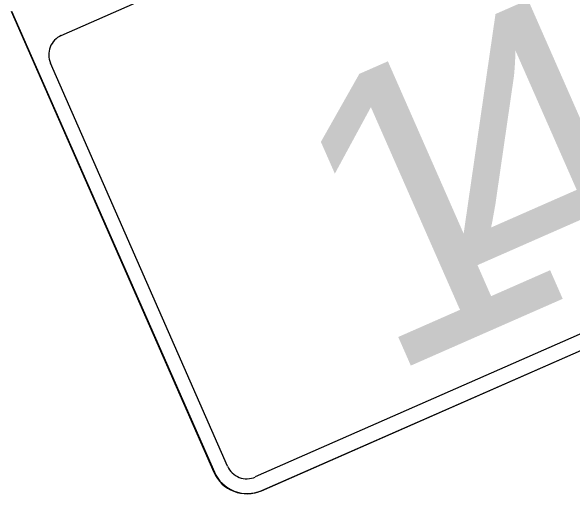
# Model space of a CAD drawing. Extents: x 1581789 to 1622364, y 1043167 to 1103486.
# Drawn here: x 1613207.79 to 1613219.5, y 1087458.65 to 1087468.71 of the extents above; entities that cross this region are included whole.
import ezdxf

# ---------------------------------------------------------------- set-up
doc = ezdxf.new("R2010")
doc.units = 0
doc.layers.add('RD_PD_PatLn2', color=7, linetype='Continuous')

msp = doc.modelspace()

# ---------------------------------------------------------------- linework, layer by layer
at = {"layer": 'RD_PD_PatLn2'}
for p, q in [((1613207.788, 1087468.709), (1613212.014, 1087459.097)), ((1613207.797, 1087468.713), (1613212.023, 1087459.101)), ((1613213.012, 1087458.716), (1613229.938, 1087466.158)), ((1613213.003, 1087458.713), (1613221.529, 1087462.461))]:
    msp.add_line(p, q, dxfattribs=at)
for points in [[(1613208.831, 1087468.201), (1613215.079, 1087470.952), (1613215.048, 1087470.989), (1613214.814, 1087470.945), (1613214.713, 1087471.036), (1613214.605, 1087471.032), (1613214.454, 1087471.076), (1613214.286, 1087471.301), (1613214.447, 1087471.886), (1613214.963, 1087472.375), (1613214.992, 1087472.479), (1613216.539, 1087473.093), (1613217.024, 1087472.83), (1613217.958, 1087473.221), (1613218.358, 1087473.054), (1613219.147, 1087472.74), (1613225.756, 1087475.646)], [(1613212.3, 1087459.223), (1613208.605, 1087467.627)], [(1613229.803, 1087466.44), (1613221.403, 1087462.747), (1613212.877, 1087458.999)]]:
    msp.add_lwpolyline(points, dxfattribs=at)
for centre, radius, start, end in [((1613209.005, 1087467.801), 0.436, 113.5034, 203.5036), ((1613212.701, 1087459.399), 0.438, 203.7339, 293.7341), ((1613212.701, 1087459.399), 0.75, 203.7339, 293.7341), ((1613212.71, 1087459.403), 0.75, 203.7339, 293.7341)]:
    msp.add_arc(centre, radius, start, end, dxfattribs=at)

# ---------------------------------------------------------------- texts
for s, p in [('4', (1613217.818, 1087462.067)), ('1', (1613215.56, 1087461.075))]:
    msp.add_text(s, height=6, rotation=23.7335, dxfattribs=at).set_placement(p)

doc.saveas('drawing.dxf')
